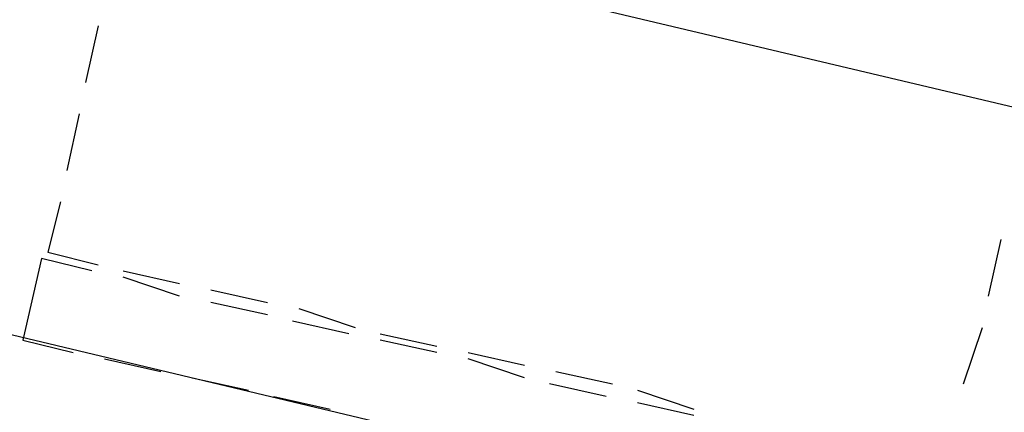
# Model space of a CAD drawing. Header units: feet. Extents: x -79 to 198, y -22 to 181.
# Tile 745 of 982: x 103.007 to 105.1, y 139.438 to 140.271. Entities that reach past the tile are written whole.
import ezdxf

# ---------------------------------------------------------------- set-up
doc = ezdxf.new("R2010")
doc.units = ezdxf.units.FT
doc.layers.add('A-LINEA', color=7, linetype='CONTINUOUS')

msp = doc.modelspace()

# ---------------------------------------------------------------- linework, layer by layer
at = {"layer": 'A-LINEA'}
for p, q in [((110.7067, 138.7644), (103.6, 140.4444)), ((110.7067, 138.7644), (103.6, 140.4444)), ((103.1733, 140.2578), (103.1467, 140.1378)), ((103.1333, 140.0711), (103.1067, 139.9511)), ((105.0667, 139.6844), (105.0933, 139.8044)), ((103.2267, 139.7378), (103.3467, 139.7111)), ((103.3467, 139.6844), (103.2267, 139.7244)), ((103.4133, 139.6978), (103.5333, 139.6711)), ((103.5333, 139.6444), (103.4133, 139.6711)), ((103.6, 139.6578), (103.72, 139.6178)), ((103.7067, 139.6044), (103.5867, 139.6311)), ((105.0133, 139.4978), (105.0533, 139.6178)), ((103.7733, 139.6044), (103.8933, 139.5778)), ((103.8933, 139.5644), (103.7733, 139.5911)), ((103.96, 139.5644), (104.08, 139.5378)), ((103.1867, 139.5511), (103.3067, 139.5244)), ((104.08, 139.5111), (103.96, 139.5511)), ((104.1467, 139.5244), (104.2667, 139.4978)), ((103.3733, 139.5111), (103.4933, 139.4844)), ((104.2533, 139.4711), (104.1333, 139.4978)), ((104.32, 139.4844), (104.44, 139.4444)), ((103.5467, 139.4711), (103.6667, 139.4444)), ((104.44, 139.4311), (104.32, 139.4578))]:
    msp.add_line(p, q, dxfattribs=at)
for points in [[(101.64, 139.9244), (111.0933, 137.6711), (111.8533, 140.8311)], [(103.0933, 139.8844), (103.0667, 139.7778), (103.1733, 139.7511)], [(103.16, 139.7378), (103.0533, 139.7644), (103.0133, 139.5911), (103.12, 139.5644)]]:
    msp.add_lwpolyline(points, dxfattribs=at)

doc.saveas('drawing.dxf')
